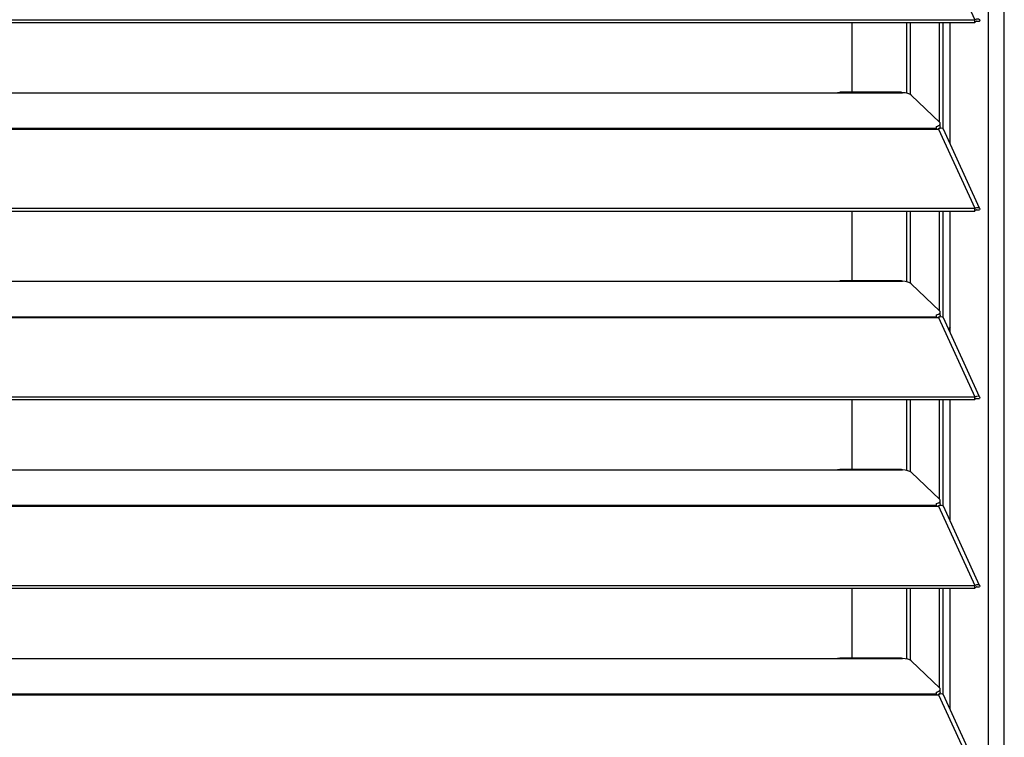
# Model space of a CAD drawing. Header units: millimetres. Extents: x 0 to 39025, y -31299 to 8400.
# Tile 307 of 373: x 15093 to 15335, y 1773 to 1949. Entities that reach past the tile are written whole.
import ezdxf

# ---------------------------------------------------------------- set-up
doc = ezdxf.new("R2010")
doc.units = ezdxf.units.MM

# ---------------------------------------------------------------- blocks, each defined once
blk = doc.blocks.new('*U56')
at = {"lineweight": 25}
for points in [[(1146.1, 17.6), (1146.1, 17.6), (1146.1, 1243.27), (1146.1, 1243.27)], [(1150, 17.6), (1150, 17.6), (1150, 1242.58), (1150, 1242.58)], [(1133.89, 522.28), (1133.89, 522.28), (1142.81, 502.86), (1142.81, 502.86)], [(184.7, 502.85), (184.7, 502.85), (1142.79, 502.85), (1142.79, 502.85)], [(1142.81, 502.86), (1142.81, 502.86), (1142.79, 502.85), (1142.79, 502.85)], [(1142.79, 502.2), (1142.79, 502.2), (1142.79, 502.85), (1142.79, 502.85)], [(1142.81, 502.2), (1142.81, 502.2), (1142.81, 502.86), (1142.81, 502.86)], [(1143.19, 502.51), (1143.19, 502.51), (1143.13, 502.49), (1143.13, 502.49)], [(1143.13, 502.49), (1143.13, 502.49), (1143.89, 502.48), (1143.89, 502.48)], [(184.7, 502.2), (184.7, 502.2), (1142.79, 502.2), (1142.79, 502.2)], [(1112.69, 485.06), (1112.69, 485.06), (1112.69, 502.2), (1112.69, 502.2)], [(1126.04, 502.2), (1126.04, 502.2), (1126.04, 484.83), (1126.04, 484.83)], [(1126.98, 484.48), (1126.98, 484.48), (1126.98, 502.2), (1126.98, 502.2)], [(1134.08, 477.75), (1134.08, 477.75), (1134.08, 502.2), (1134.08, 502.2)], [(1135.03, 476.03), (1135.03, 476.03), (1135.03, 502.2), (1135.03, 502.2)], [(1136.71, 472.43), (1136.71, 472.43), (1136.71, 502.2), (1136.71, 502.2)], [(1142.81, 502.2), (1142.81, 502.2), (1142.79, 502.2), (1142.79, 502.2)], [(840, 484.97), (840, 484.97), (1108, 484.97), (1108, 484.97)], [(1108, 484.97), (1108, 484.97), (1125, 484.97), (1125, 484.97)], [(1124.76, 485.06), (1124.76, 485.06), (1109.66, 485.06), (1109.66, 485.06)], [(1127.16, 484.36), (1127.16, 484.36), (1134.16, 477.67), (1134.16, 477.67)], [(184.7, 476.27), (184.7, 476.27), (1133.33, 476.27), (1133.33, 476.27)], [(184.7, 476.05), (184.7, 476.05), (1133.33, 476.05), (1133.33, 476.05)], [(1133.33, 476.7), (1133.33, 476.7), (1133.33, 476.27), (1133.33, 476.27)], [(1133.33, 476.05), (1133.33, 476.05), (1133.89, 476.05), (1133.89, 476.05)], [(1133.81, 476.05), (1133.81, 476.05), (1133.77, 476.09), (1133.77, 476.09)], [(1133.89, 476.05), (1133.89, 476.05), (1142.81, 456.62), (1142.81, 456.62)], [(1133.89, 476.05), (1133.89, 476.05), (1133.89, 476.05), (1133.89, 476.05)], [(1133.89, 476.05), (1133.89, 476.05), (1133.89, 476.05), (1133.89, 476.05)], [(1134.39, 476.22), (1134.39, 476.22), (1134.22, 476.39), (1134.22, 476.39)], [(1134.3, 476.62), (1134.3, 476.62), (1134.3, 477.39), (1134.3, 477.39)], [(1143.96, 456.64), (1143.96, 456.64), (1135.06, 476.03), (1135.06, 476.03)], [(184.7, 456.62), (184.7, 456.62), (1142.79, 456.62), (1142.79, 456.62)], [(1142.81, 456.62), (1142.81, 456.62), (1142.79, 456.62), (1142.79, 456.62)], [(1142.79, 455.96), (1142.79, 455.96), (1142.79, 456.62), (1142.79, 456.62)], [(1142.81, 455.97), (1142.81, 455.97), (1142.81, 456.62), (1142.81, 456.62)], [(184.7, 455.96), (184.7, 455.96), (1142.79, 455.96), (1142.79, 455.96)], [(1112.69, 438.82), (1112.69, 438.82), (1112.69, 455.96), (1112.69, 455.96)], [(1126.04, 455.96), (1126.04, 455.96), (1126.04, 438.59), (1126.04, 438.59)], [(1126.98, 438.24), (1126.98, 438.24), (1126.98, 455.96), (1126.98, 455.96)], [(1134.08, 431.52), (1134.08, 431.52), (1134.08, 455.96), (1134.08, 455.96)], [(1135.03, 429.79), (1135.03, 429.79), (1135.03, 455.96), (1135.03, 455.96)], [(1136.71, 426.19), (1136.71, 426.19), (1136.71, 455.96), (1136.71, 455.96)], [(1142.81, 455.97), (1142.81, 455.97), (1142.79, 455.96), (1142.79, 455.96)], [(1143.19, 456.27), (1143.19, 456.27), (1143.13, 456.25), (1143.13, 456.25)], [(1143.13, 456.25), (1143.13, 456.25), (1143.89, 456.25), (1143.89, 456.25)], [(840, 438.74), (840, 438.74), (1108, 438.74), (1108, 438.74)], [(1108, 438.74), (1108, 438.74), (1125, 438.74), (1125, 438.74)], [(1124.76, 438.82), (1124.76, 438.82), (1109.66, 438.82), (1109.66, 438.82)], [(1127.16, 438.13), (1127.16, 438.13), (1134.16, 431.44), (1134.16, 431.44)], [(184.7, 430.04), (184.7, 430.04), (1133.33, 430.04), (1133.33, 430.04)], [(1133.33, 430.47), (1133.33, 430.47), (1133.33, 430.04), (1133.33, 430.04)], [(1134.39, 429.99), (1134.39, 429.99), (1134.22, 430.16), (1134.22, 430.16)], [(1134.3, 430.38), (1134.3, 430.38), (1134.3, 431.15), (1134.3, 431.15)], [(184.7, 429.81), (184.7, 429.81), (1133.33, 429.81), (1133.33, 429.81)], [(1133.33, 429.81), (1133.33, 429.81), (1133.89, 429.81), (1133.89, 429.81)], [(1133.81, 429.81), (1133.81, 429.81), (1133.77, 429.85), (1133.77, 429.85)], [(1133.89, 429.82), (1133.89, 429.82), (1133.89, 429.81), (1133.89, 429.81)], [(1133.89, 429.81), (1133.89, 429.81), (1133.89, 429.82), (1133.89, 429.82)], [(1133.89, 429.81), (1133.89, 429.81), (1142.81, 410.38), (1142.81, 410.38)], [(1143.96, 410.41), (1143.96, 410.41), (1135.06, 429.79), (1135.06, 429.79)], [(1136.71, 427.57), (1136.71, 427.57), (1136.35, 426.98), (1136.35, 426.98)], [(184.7, 410.38), (184.7, 410.38), (1142.79, 410.38), (1142.79, 410.38)], [(184.7, 409.73), (184.7, 409.73), (1142.79, 409.73), (1142.79, 409.73)], [(1112.69, 392.58), (1112.69, 392.58), (1112.69, 409.73), (1112.69, 409.73)], [(1126.04, 409.73), (1126.04, 409.73), (1126.04, 392.35), (1126.04, 392.35)], [(1126.98, 392), (1126.98, 392), (1126.98, 409.73), (1126.98, 409.73)], [(1134.08, 385.28), (1134.08, 385.28), (1134.08, 409.73), (1134.08, 409.73)], [(1135.03, 383.56), (1135.03, 383.56), (1135.03, 409.73), (1135.03, 409.73)], [(1136.71, 379.95), (1136.71, 379.95), (1136.71, 409.73), (1136.71, 409.73)], [(1142.81, 410.38), (1142.81, 410.38), (1142.79, 410.38), (1142.79, 410.38)], [(1142.79, 409.73), (1142.79, 409.73), (1142.79, 410.38), (1142.79, 410.38)], [(1142.81, 409.73), (1142.81, 409.73), (1142.79, 409.73), (1142.79, 409.73)], [(1142.81, 409.73), (1142.81, 409.73), (1142.81, 410.38), (1142.81, 410.38)], [(1143.19, 410.04), (1143.19, 410.04), (1143.13, 410.02), (1143.13, 410.02)], [(1143.13, 410.02), (1143.13, 410.02), (1143.89, 410.02), (1143.89, 410.02)], [(840, 392.51), (840, 392.51), (1108, 392.51), (1108, 392.51)], [(1108, 392.51), (1108, 392.51), (1125, 392.51), (1125, 392.51)], [(1124.76, 392.58), (1124.76, 392.58), (1109.66, 392.58), (1109.66, 392.58)], [(1127.16, 391.89), (1127.16, 391.89), (1134.16, 385.2), (1134.16, 385.2)], [(1133.33, 384.23), (1133.33, 384.23), (1133.33, 383.8), (1133.33, 383.8)], [(1134.3, 384.15), (1134.3, 384.15), (1134.3, 384.91), (1134.3, 384.91)], [(184.7, 383.8), (184.7, 383.8), (1133.33, 383.8), (1133.33, 383.8)], [(184.7, 383.58), (184.7, 383.58), (1133.33, 383.58), (1133.33, 383.58)], [(1133.33, 383.58), (1133.33, 383.58), (1133.89, 383.58), (1133.89, 383.58)], [(1133.81, 383.58), (1133.81, 383.58), (1133.77, 383.62), (1133.77, 383.62)], [(1133.89, 383.58), (1133.89, 383.58), (1142.81, 364.15), (1142.81, 364.15)], [(1133.89, 383.58), (1133.89, 383.58), (1133.89, 383.58), (1133.89, 383.58)], [(1133.89, 383.58), (1133.89, 383.58), (1133.89, 383.58), (1133.89, 383.58)], [(1134.39, 383.75), (1134.39, 383.75), (1134.22, 383.93), (1134.22, 383.93)], [(1143.96, 364.17), (1143.96, 364.17), (1135.06, 383.56), (1135.06, 383.56)], [(184.7, 364.15), (184.7, 364.15), (1142.79, 364.15), (1142.79, 364.15)], [(184.7, 363.49), (184.7, 363.49), (1142.79, 363.49), (1142.79, 363.49)], [(1112.69, 346.35), (1112.69, 346.35), (1112.69, 363.49), (1112.69, 363.49)], [(1126.04, 363.49), (1126.04, 363.49), (1126.04, 346.12), (1126.04, 346.12)], [(1126.98, 345.77), (1126.98, 345.77), (1126.98, 363.49), (1126.98, 363.49)], [(1134.08, 339.04), (1134.08, 339.04), (1134.08, 363.49), (1134.08, 363.49)], [(1135.03, 337.32), (1135.03, 337.32), (1135.03, 363.49), (1135.03, 363.49)], [(1136.71, 333.72), (1136.71, 333.72), (1136.71, 363.49), (1136.71, 363.49)], [(1142.81, 364.15), (1142.81, 364.15), (1142.79, 364.15), (1142.79, 364.15)], [(1142.79, 363.49), (1142.79, 363.49), (1142.79, 364.15), (1142.79, 364.15)], [(1142.81, 363.49), (1142.81, 363.49), (1142.79, 363.49), (1142.79, 363.49)], [(1142.81, 363.49), (1142.81, 363.49), (1142.81, 364.15), (1142.81, 364.15)], [(1143.19, 363.81), (1143.19, 363.81), (1143.13, 363.78), (1143.13, 363.78)], [(1143.13, 363.78), (1143.13, 363.78), (1143.89, 363.78), (1143.89, 363.78)], [(840, 346.27), (840, 346.27), (1108, 346.27), (1108, 346.27)], [(1108, 346.27), (1108, 346.27), (1125, 346.27), (1125, 346.27)], [(1124.76, 346.35), (1124.76, 346.35), (1109.66, 346.35), (1109.66, 346.35)], [(1127.16, 345.65), (1127.16, 345.65), (1134.16, 338.96), (1134.16, 338.96)], [(1134.3, 337.92), (1134.3, 337.92), (1134.3, 338.68), (1134.3, 338.68)], [(184.7, 337.56), (184.7, 337.56), (1133.33, 337.56), (1133.33, 337.56)], [(184.7, 337.34), (184.7, 337.34), (1133.33, 337.34), (1133.33, 337.34)], [(1133.33, 337.99), (1133.33, 337.99), (1133.33, 337.56), (1133.33, 337.56)], [(1133.33, 337.34), (1133.33, 337.34), (1133.89, 337.34), (1133.89, 337.34)], [(1133.81, 337.34), (1133.81, 337.34), (1133.77, 337.38), (1133.77, 337.38)], [(1133.89, 337.34), (1133.89, 337.34), (1142.81, 317.92), (1142.81, 317.92)], [(1133.89, 337.34), (1133.89, 337.34), (1133.89, 337.34), (1133.89, 337.34)], [(1133.89, 337.34), (1133.89, 337.34), (1133.89, 337.34), (1133.89, 337.34)], [(1134.39, 337.51), (1134.39, 337.51), (1134.22, 337.69), (1134.22, 337.69)], [(1143.96, 317.94), (1143.96, 317.94), (1135.06, 337.33), (1135.06, 337.33)]]:
    blk.add_open_spline(points, degree=3, dxfattribs=at)
for points, knots in [([(1142.81, 502.86), (1142.81, 502.86), (1143.3, 503.06), (1143.3, 503.06), (1143.3, 503.06), (1143.71, 503.07), (1143.71, 503.07), (1143.71, 503.07), (1143.95, 502.9), (1143.95, 502.9), (1143.95, 502.9), (1143.97, 502.63), (1143.97, 502.63), (1143.97, 502.63), (1143.89, 502.48), (1143.89, 502.48)], [0, 0, 0, 0, 1, 1, 1, 2, 2, 2, 3, 3, 3, 4, 4, 4, 5, 5, 5, 5]), ([(1142.81, 502.2), (1142.81, 502.2), (1143.06, 502.46), (1143.06, 502.46), (1143.06, 502.46), (1143.22, 502.54), (1143.22, 502.54), (1143.22, 502.54), (1143.21, 502.53), (1143.21, 502.53)], [0, 0, 0, 0, 1, 1, 1, 2, 2, 2, 3, 3, 3, 3]), ([(1108, 484.97), (1108, 484.97), (1109.12, 485.03), (1109.12, 485.03), (1109.12, 485.03), (1109.66, 485.03), (1109.66, 485.03)], [0, 0, 0, 0, 1, 1, 1, 2, 2, 2, 2]), ([(1124.76, 485.03), (1124.76, 485.03), (1124.88, 485.04), (1124.88, 485.04), (1124.88, 485.04), (1124.96, 485), (1124.96, 485), (1124.96, 485), (1125, 484.97), (1125, 484.97)], [0, 0, 0, 0, 1, 1, 1, 2, 2, 2, 3, 3, 3, 3]), ([(1127.16, 484.36), (1127.16, 484.36), (1126.84, 484.58), (1126.84, 484.58), (1126.84, 484.58), (1126.34, 484.75), (1126.34, 484.75), (1126.34, 484.75), (1125.71, 484.9), (1125.71, 484.9), (1125.71, 484.9), (1125, 484.97), (1125, 484.97)], [0, 0, 0, 0, 1, 1, 1, 2, 2, 2, 3, 3, 3, 4, 4, 4, 4]), ([(1133.33, 476.7), (1133.33, 476.7), (1133.63, 476.8), (1133.63, 476.8), (1133.63, 476.8), (1133.88, 476.9), (1133.88, 476.9), (1133.88, 476.9), (1134.07, 477.03), (1134.07, 477.03), (1134.07, 477.03), (1134.21, 477.15), (1134.21, 477.15), (1134.21, 477.15), (1134.29, 477.28), (1134.29, 477.28), (1134.29, 477.28), (1134.3, 477.42), (1134.3, 477.42), (1134.3, 477.42), (1134.26, 477.54), (1134.26, 477.54), (1134.26, 477.54), (1134.16, 477.67), (1134.16, 477.67)], [0, 0, 0, 0, 1, 1, 1, 2, 2, 2, 3, 3, 3, 4, 4, 4, 5, 5, 5, 6, 6, 6, 7, 7, 7, 8, 8, 8, 8]), ([(1133.33, 476.27), (1133.33, 476.27), (1133.33, 476.24), (1133.33, 476.24), (1133.33, 476.24), (1133.33, 476.22), (1133.33, 476.22), (1133.33, 476.22), (1133.33, 476.2), (1133.33, 476.2), (1133.33, 476.2), (1133.33, 476.17), (1133.33, 476.17), (1133.33, 476.17), (1133.33, 476.15), (1133.33, 476.15), (1133.33, 476.15), (1133.33, 476.12), (1133.33, 476.12), (1133.33, 476.12), (1133.33, 476.08), (1133.33, 476.08), (1133.33, 476.08), (1133.33, 476.05), (1133.33, 476.05)], [0, 0, 0, 0, 1, 1, 1, 2, 2, 2, 3, 3, 3, 4, 4, 4, 5, 5, 5, 6, 6, 6, 7, 7, 7, 8, 8, 8, 8]), ([(1134.3, 476.62), (1134.3, 476.62), (1134.29, 476.51), (1134.29, 476.51), (1134.29, 476.51), (1134.21, 476.39), (1134.21, 476.39), (1134.21, 476.39), (1134.07, 476.26), (1134.07, 476.26), (1134.07, 476.26), (1133.88, 476.14), (1133.88, 476.14), (1133.88, 476.14), (1133.67, 476.05), (1133.67, 476.05)], [0, 0, 0, 0, 1, 1, 1, 2, 2, 2, 3, 3, 3, 4, 4, 4, 5, 5, 5, 5]), ([(1135.04, 476.02), (1135.04, 476.02), (1134.95, 476.16), (1134.95, 476.16), (1134.95, 476.16), (1134.62, 476.26), (1134.62, 476.26), (1134.62, 476.26), (1134.17, 476.18), (1134.17, 476.18), (1134.17, 476.18), (1133.89, 476.05), (1133.89, 476.05)], [0, 0, 0, 0, 1, 1, 1, 2, 2, 2, 3, 3, 3, 4, 4, 4, 4]), ([(1142.81, 456.62), (1142.81, 456.62), (1143.3, 456.83), (1143.3, 456.83), (1143.3, 456.83), (1143.71, 456.83), (1143.71, 456.83), (1143.71, 456.83), (1143.95, 456.67), (1143.95, 456.67), (1143.95, 456.67), (1143.97, 456.4), (1143.97, 456.4), (1143.97, 456.4), (1143.89, 456.25), (1143.89, 456.25)], [0, 0, 0, 0, 1, 1, 1, 2, 2, 2, 3, 3, 3, 4, 4, 4, 5, 5, 5, 5]), ([(1142.81, 455.97), (1142.81, 455.97), (1143.06, 456.22), (1143.06, 456.22), (1143.06, 456.22), (1143.22, 456.3), (1143.22, 456.3), (1143.22, 456.3), (1143.21, 456.3), (1143.21, 456.3)], [0, 0, 0, 0, 1, 1, 1, 2, 2, 2, 3, 3, 3, 3]), ([(1108, 438.74), (1108, 438.74), (1109.12, 438.79), (1109.12, 438.79), (1109.12, 438.79), (1109.66, 438.8), (1109.66, 438.8)], [0, 0, 0, 0, 1, 1, 1, 2, 2, 2, 2]), ([(1124.76, 438.8), (1124.76, 438.8), (1124.88, 438.8), (1124.88, 438.8), (1124.88, 438.8), (1124.96, 438.77), (1124.96, 438.77), (1124.96, 438.77), (1125, 438.74), (1125, 438.74)], [0, 0, 0, 0, 1, 1, 1, 2, 2, 2, 3, 3, 3, 3]), ([(1127.16, 438.13), (1127.16, 438.13), (1126.84, 438.34), (1126.84, 438.34), (1126.84, 438.34), (1126.34, 438.52), (1126.34, 438.52), (1126.34, 438.52), (1125.71, 438.66), (1125.71, 438.66), (1125.71, 438.66), (1125, 438.74), (1125, 438.74)], [0, 0, 0, 0, 1, 1, 1, 2, 2, 2, 3, 3, 3, 4, 4, 4, 4]), ([(1133.33, 430.47), (1133.33, 430.47), (1133.63, 430.56), (1133.63, 430.56), (1133.63, 430.56), (1133.88, 430.67), (1133.88, 430.67), (1133.88, 430.67), (1134.07, 430.79), (1134.07, 430.79), (1134.07, 430.79), (1134.21, 430.92), (1134.21, 430.92), (1134.21, 430.92), (1134.29, 431.04), (1134.29, 431.04), (1134.29, 431.04), (1134.3, 431.18), (1134.3, 431.18), (1134.3, 431.18), (1134.26, 431.31), (1134.26, 431.31), (1134.26, 431.31), (1134.16, 431.44), (1134.16, 431.44)], [0, 0, 0, 0, 1, 1, 1, 2, 2, 2, 3, 3, 3, 4, 4, 4, 5, 5, 5, 6, 6, 6, 7, 7, 7, 8, 8, 8, 8]), ([(1133.33, 430.04), (1133.33, 430.04), (1133.33, 430.01), (1133.33, 430.01), (1133.33, 430.01), (1133.33, 429.99), (1133.33, 429.99), (1133.33, 429.99), (1133.33, 429.96), (1133.33, 429.96), (1133.33, 429.96), (1133.33, 429.94), (1133.33, 429.94), (1133.33, 429.94), (1133.33, 429.91), (1133.33, 429.91), (1133.33, 429.91), (1133.33, 429.88), (1133.33, 429.88), (1133.33, 429.88), (1133.33, 429.84), (1133.33, 429.84), (1133.33, 429.84), (1133.33, 429.81), (1133.33, 429.81)], [0, 0, 0, 0, 1, 1, 1, 2, 2, 2, 3, 3, 3, 4, 4, 4, 5, 5, 5, 6, 6, 6, 7, 7, 7, 8, 8, 8, 8]), ([(1134.3, 430.38), (1134.3, 430.38), (1134.29, 430.28), (1134.29, 430.28), (1134.29, 430.28), (1134.21, 430.15), (1134.21, 430.15), (1134.21, 430.15), (1134.07, 430.02), (1134.07, 430.02), (1134.07, 430.02), (1133.88, 429.91), (1133.88, 429.91), (1133.88, 429.91), (1133.67, 429.81), (1133.67, 429.81)], [0, 0, 0, 0, 1, 1, 1, 2, 2, 2, 3, 3, 3, 4, 4, 4, 5, 5, 5, 5]), ([(1135.04, 429.78), (1135.04, 429.78), (1134.95, 429.93), (1134.95, 429.93), (1134.95, 429.93), (1134.62, 430.03), (1134.62, 430.03), (1134.62, 430.03), (1134.17, 429.94), (1134.17, 429.94), (1134.17, 429.94), (1133.89, 429.82), (1133.89, 429.82)], [0, 0, 0, 0, 1, 1, 1, 2, 2, 2, 3, 3, 3, 4, 4, 4, 4]), ([(1142.81, 410.38), (1142.81, 410.38), (1143.3, 410.59), (1143.3, 410.59), (1143.3, 410.59), (1143.71, 410.6), (1143.71, 410.6), (1143.71, 410.6), (1143.95, 410.43), (1143.95, 410.43), (1143.95, 410.43), (1143.97, 410.16), (1143.97, 410.16), (1143.97, 410.16), (1143.89, 410.02), (1143.89, 410.02)], [0, 0, 0, 0, 1, 1, 1, 2, 2, 2, 3, 3, 3, 4, 4, 4, 5, 5, 5, 5]), ([(1142.81, 409.73), (1142.81, 409.73), (1143.06, 409.99), (1143.06, 409.99), (1143.06, 409.99), (1143.22, 410.07), (1143.22, 410.07), (1143.22, 410.07), (1143.21, 410.06), (1143.21, 410.06)], [0, 0, 0, 0, 1, 1, 1, 2, 2, 2, 3, 3, 3, 3]), ([(1108, 392.51), (1108, 392.51), (1109.12, 392.56), (1109.12, 392.56), (1109.12, 392.56), (1109.66, 392.56), (1109.66, 392.56)], [0, 0, 0, 0, 1, 1, 1, 2, 2, 2, 2]), ([(1124.76, 392.56), (1124.76, 392.56), (1124.88, 392.56), (1124.88, 392.56), (1124.88, 392.56), (1124.96, 392.54), (1124.96, 392.54), (1124.96, 392.54), (1125, 392.51), (1125, 392.51)], [0, 0, 0, 0, 1, 1, 1, 2, 2, 2, 3, 3, 3, 3]), ([(1127.16, 391.89), (1127.16, 391.89), (1126.84, 392.1), (1126.84, 392.1), (1126.84, 392.1), (1126.34, 392.29), (1126.34, 392.29), (1126.34, 392.29), (1125.71, 392.42), (1125.71, 392.42), (1125.71, 392.42), (1125, 392.51), (1125, 392.51)], [0, 0, 0, 0, 1, 1, 1, 2, 2, 2, 3, 3, 3, 4, 4, 4, 4]), ([(1133.33, 384.23), (1133.33, 384.23), (1133.63, 384.32), (1133.63, 384.32), (1133.63, 384.32), (1133.88, 384.44), (1133.88, 384.44), (1133.88, 384.44), (1134.07, 384.55), (1134.07, 384.55), (1134.07, 384.55), (1134.21, 384.68), (1134.21, 384.68), (1134.21, 384.68), (1134.29, 384.81), (1134.29, 384.81), (1134.29, 384.81), (1134.3, 384.94), (1134.3, 384.94), (1134.3, 384.94), (1134.26, 385.07), (1134.26, 385.07), (1134.26, 385.07), (1134.16, 385.2), (1134.16, 385.2)], [0, 0, 0, 0, 1, 1, 1, 2, 2, 2, 3, 3, 3, 4, 4, 4, 5, 5, 5, 6, 6, 6, 7, 7, 7, 8, 8, 8, 8]), ([(1134.3, 384.15), (1134.3, 384.15), (1134.29, 384.05), (1134.29, 384.05), (1134.29, 384.05), (1134.21, 383.91), (1134.21, 383.91), (1134.21, 383.91), (1134.07, 383.79), (1134.07, 383.79), (1134.07, 383.79), (1133.88, 383.67), (1133.88, 383.67), (1133.88, 383.67), (1133.67, 383.58), (1133.67, 383.58)], [0, 0, 0, 0, 1, 1, 1, 2, 2, 2, 3, 3, 3, 4, 4, 4, 5, 5, 5, 5]), ([(1133.33, 383.8), (1133.33, 383.8), (1133.33, 383.78), (1133.33, 383.78), (1133.33, 383.78), (1133.33, 383.76), (1133.33, 383.76), (1133.33, 383.76), (1133.33, 383.73), (1133.33, 383.73), (1133.33, 383.73), (1133.33, 383.71), (1133.33, 383.71), (1133.33, 383.71), (1133.33, 383.68), (1133.33, 383.68), (1133.33, 383.68), (1133.33, 383.64), (1133.33, 383.64), (1133.33, 383.64), (1133.33, 383.61), (1133.33, 383.61), (1133.33, 383.61), (1133.33, 383.58), (1133.33, 383.58)], [0, 0, 0, 0, 1, 1, 1, 2, 2, 2, 3, 3, 3, 4, 4, 4, 5, 5, 5, 6, 6, 6, 7, 7, 7, 8, 8, 8, 8]), ([(1135.04, 383.55), (1135.04, 383.55), (1134.95, 383.69), (1134.95, 383.69), (1134.95, 383.69), (1134.62, 383.79), (1134.62, 383.79), (1134.62, 383.79), (1134.17, 383.71), (1134.17, 383.71), (1134.17, 383.71), (1133.89, 383.58), (1133.89, 383.58)], [0, 0, 0, 0, 1, 1, 1, 2, 2, 2, 3, 3, 3, 4, 4, 4, 4]), ([(1142.81, 364.15), (1142.81, 364.15), (1143.3, 364.35), (1143.3, 364.35), (1143.3, 364.35), (1143.71, 364.36), (1143.71, 364.36), (1143.71, 364.36), (1143.95, 364.2), (1143.95, 364.2), (1143.95, 364.2), (1143.97, 363.93), (1143.97, 363.93), (1143.97, 363.93), (1143.89, 363.78), (1143.89, 363.78)], [0, 0, 0, 0, 1, 1, 1, 2, 2, 2, 3, 3, 3, 4, 4, 4, 5, 5, 5, 5]), ([(1142.81, 363.49), (1142.81, 363.49), (1143.06, 363.75), (1143.06, 363.75), (1143.06, 363.75), (1143.22, 363.84), (1143.22, 363.84), (1143.22, 363.84), (1143.21, 363.83), (1143.21, 363.83)], [0, 0, 0, 0, 1, 1, 1, 2, 2, 2, 3, 3, 3, 3]), ([(1108, 346.27), (1108, 346.27), (1109.12, 346.33), (1109.12, 346.33), (1109.12, 346.33), (1109.66, 346.33), (1109.66, 346.33)], [0, 0, 0, 0, 1, 1, 1, 2, 2, 2, 2]), ([(1124.76, 346.33), (1124.76, 346.33), (1124.88, 346.33), (1124.88, 346.33), (1124.88, 346.33), (1124.96, 346.3), (1124.96, 346.3), (1124.96, 346.3), (1125, 346.27), (1125, 346.27)], [0, 0, 0, 0, 1, 1, 1, 2, 2, 2, 3, 3, 3, 3]), ([(1127.16, 345.65), (1127.16, 345.65), (1126.84, 345.87), (1126.84, 345.87), (1126.84, 345.87), (1126.34, 346.05), (1126.34, 346.05), (1126.34, 346.05), (1125.71, 346.19), (1125.71, 346.19), (1125.71, 346.19), (1125, 346.27), (1125, 346.27)], [0, 0, 0, 0, 1, 1, 1, 2, 2, 2, 3, 3, 3, 4, 4, 4, 4]), ([(1133.33, 337.99), (1133.33, 337.99), (1133.63, 338.09), (1133.63, 338.09), (1133.63, 338.09), (1133.88, 338.2), (1133.88, 338.2), (1133.88, 338.2), (1134.07, 338.32), (1134.07, 338.32), (1134.07, 338.32), (1134.21, 338.45), (1134.21, 338.45), (1134.21, 338.45), (1134.29, 338.57), (1134.29, 338.57), (1134.29, 338.57), (1134.3, 338.71), (1134.3, 338.71), (1134.3, 338.71), (1134.26, 338.84), (1134.26, 338.84), (1134.26, 338.84), (1134.16, 338.96), (1134.16, 338.96)], [0, 0, 0, 0, 1, 1, 1, 2, 2, 2, 3, 3, 3, 4, 4, 4, 5, 5, 5, 6, 6, 6, 7, 7, 7, 8, 8, 8, 8]), ([(1133.33, 337.56), (1133.33, 337.56), (1133.33, 337.54), (1133.33, 337.54), (1133.33, 337.54), (1133.33, 337.52), (1133.33, 337.52), (1133.33, 337.52), (1133.33, 337.5), (1133.33, 337.5), (1133.33, 337.5), (1133.33, 337.47), (1133.33, 337.47), (1133.33, 337.47), (1133.33, 337.44), (1133.33, 337.44), (1133.33, 337.44), (1133.33, 337.41), (1133.33, 337.41), (1133.33, 337.41), (1133.33, 337.38), (1133.33, 337.38), (1133.33, 337.38), (1133.33, 337.34), (1133.33, 337.34)], [0, 0, 0, 0, 1, 1, 1, 2, 2, 2, 3, 3, 3, 4, 4, 4, 5, 5, 5, 6, 6, 6, 7, 7, 7, 8, 8, 8, 8]), ([(1134.3, 337.92), (1134.3, 337.92), (1134.29, 337.81), (1134.29, 337.81), (1134.29, 337.81), (1134.21, 337.68), (1134.21, 337.68), (1134.21, 337.68), (1134.07, 337.55), (1134.07, 337.55), (1134.07, 337.55), (1133.88, 337.43), (1133.88, 337.43), (1133.88, 337.43), (1133.67, 337.34), (1133.67, 337.34)], [0, 0, 0, 0, 1, 1, 1, 2, 2, 2, 3, 3, 3, 4, 4, 4, 5, 5, 5, 5]), ([(1135.04, 337.31), (1135.04, 337.31), (1134.95, 337.45), (1134.95, 337.45), (1134.95, 337.45), (1134.62, 337.55), (1134.62, 337.55), (1134.62, 337.55), (1134.17, 337.48), (1134.17, 337.48), (1134.17, 337.48), (1133.89, 337.34), (1133.89, 337.34)], [0, 0, 0, 0, 1, 1, 1, 2, 2, 2, 3, 3, 3, 4, 4, 4, 4])]:
    blk.add_open_spline(points, degree=3, knots=knots, dxfattribs=at)

msp = doc.modelspace()

# ---------------------------------------------------------------- block references
at = {"color": 1}
msp.add_blockref('*U56', (14184.86, 1446.21), dxfattribs=at)

doc.saveas('drawing.dxf')
